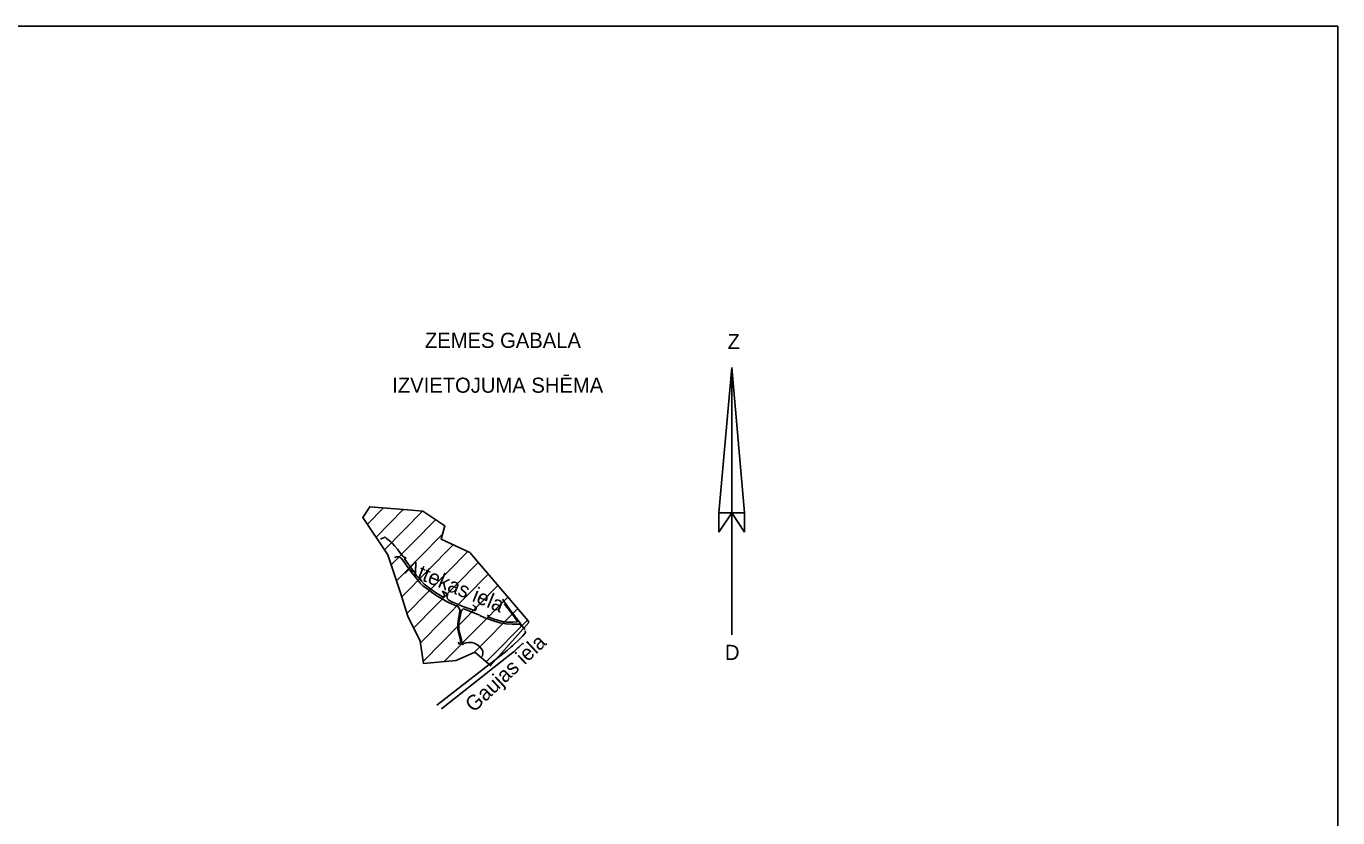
# Model space of a CAD drawing. Extents: x 519536 to 519949, y 326041 to 326519.
# Drawn here: x 519862.2 to 519949, y 326275 to 326327.4 of the extents above; entities that cross this region are included whole.
import ezdxf

# ---------------------------------------------------------------- set-up
doc = ezdxf.new("R2010")
doc.units = 0
doc.layers.add('RAMI_PLAN_####_TKST_#', color=7, linetype='Continuous')

msp = doc.modelspace()

# ---------------------------------------------------------------- linework, layer by layer
at = {"layer": 'RAMI_PLAN_####_TKST_#'}
for p, q in [((519549.616, 326327.384), (519948.98, 326327.384)), ((519948.98, 326327.384), (519948.98, 326040.52)), ((519908.016, 326295.17), (519908.857, 326304.784)), ((519908.857, 326304.784), (519908.857, 326287.092)), ((519909.698, 326295.17), (519908.857, 326304.784)), ((519884.745, 326294.417), (519885.813, 326295.5)), ((519885.312, 326293.567), (519887.112, 326295.393)), ((519885.878, 326292.717), (519888.398, 326295.273)), ((519908.016, 326295.17), (519909.698, 326295.17)), ((519908.016, 326293.894), (519908.016, 326295.17)), ((519908.016, 326293.894), (519908.857, 326295.17)), ((519909.698, 326293.894), (519908.857, 326295.17)), ((519909.698, 326293.894), (519909.698, 326295.17)), ((519886.315, 326291.736), (519889.256, 326294.719)), ((519886.668, 326290.67), (519889.713, 326293.758)), ((519887.019, 326289.601), (519890.421, 326293.052)), ((519887.364, 326288.528), (519891.383, 326292.603)), ((519887.807, 326287.553), (519892.078, 326291.883)), ((519888.249, 326286.576), (519892.729, 326291.119)), ((519888.434, 326285.34), (519893.38, 326290.355)), ((519889.825, 326285.327), (519894.031, 326289.591)), ((519891.833, 326285.939), (519894.682, 326288.827)), ((519892.61, 326285.303), (519895.333, 326288.063))]:
    msp.add_line(p, q, dxfattribs=at)
msp.add_lwpolyline([(519895.429, 326287.902), (519892.892, 326285.058), (519891.863, 326285.952), (519890.627, 326285.404), (519888.456, 326285.195), (519888.233, 326286.683), (519887.428, 326288.327), (519886.909, 326289.941), (519886.099, 326292.385), (519884.449, 326294.862), (519884.895, 326295.576), (519887.422, 326295.368), (519888.406, 326295.272), (519889.872, 326294.319), (519889.619, 326293.426), (519891.518, 326292.539), (519895.376, 326288.013)], close=True, dxfattribs=at)
for points in [[(519891.722, 326289.085), (519891.842, 326288.971), (519891.933, 326288.895), (519891.95, 326288.837), (519891.918, 326288.741), (519891.876, 326288.714), (519891.813, 326288.71), (519891.584, 326288.794), (519891.319, 326288.885), (519891.119, 326288.96), (519890.897, 326289.047), (519890.604, 326289.169), (519890.335, 326289.289), (519890.129, 326289.387), (519890.053, 326289.472), (519890.012, 326289.559), (519890.008, 326289.654), (519890.066, 326289.775), (519889.92, 326289.878), (519889.709, 326289.979), (519889.8, 326289.825), (519889.838, 326289.647), (519889.785, 326289.612), (519889.711, 326289.613), (519889.461, 326289.768), (519889.257, 326289.904), (519889.004, 326290.078), (519888.76, 326290.256), (519888.503, 326290.455), (519888.318, 326290.642), (519888.186, 326290.814), (519887.977, 326291.045), (519887.82, 326291.282), (519887.612, 326291.558), (519887.423, 326291.825), (519887.295, 326292.008), (519887.207, 326292.133), (519887.267, 326292.142), (519887.265, 326292.195), (519887.177, 326292.238), (519887.07, 326292.317), (519886.898, 326292.543), (519886.724, 326292.767), (519886.54, 326292.992), (519886.4, 326293.147), (519886.287, 326293.257), (519885.997, 326293.474), (519885.923, 326293.563), (519885.704, 326293.463), (519885.603, 326293.428)], [(519886.527, 326292.22), (519886.691, 326292.265), (519886.854, 326292.251), (519886.986, 326292.173), (519887.153, 326291.957), (519887.293, 326291.759), (519887.494, 326291.475), (519887.707, 326291.183), (519888.01, 326290.801), (519888.222, 326290.533), (519888.444, 326290.324), (519888.758, 326290.09), (519889.083, 326289.854), (519889.411, 326289.635), (519889.76, 326289.431), (519890.113, 326289.238), (519890.506, 326289.067), (519890.736, 326288.97), (519890.812, 326288.865), (519890.852, 326288.728), (519890.841, 326288.514), (519890.773, 326288.166), (519890.73, 326287.809), (519890.738, 326287.462), (519890.787, 326287.163), (519890.899, 326286.717), (519890.903, 326286.57), (519890.809, 326286.48), (519890.743, 326286.612)], [(519893.81, 326289.138), (519893.912, 326289.006), (519894.208, 326288.611), (519894.479, 326288.262), (519894.665, 326288.015), (519894.652, 326287.953), (519894.371, 326287.93), (519893.949, 326287.939), (519893.683, 326287.981), (519893.208, 326288.114), (519892.775, 326288.275), (519892.718, 326288.347), (519892.73, 326288.43)], [(519895.169, 326287.443), (519895.068, 326287.57), (519894.944, 326287.744), (519894.722, 326288.036), (519894.417, 326288.442), (519894.149, 326288.798), (519893.897, 326289.15), (519893.753, 326289.353), (519893.702, 326289.456)], [(519892.329, 326285.661), (519892.392, 326285.831), (519892.383, 326286.008), (519892.316, 326286.151), (519892.157, 326286.326), (519891.985, 326286.463), (519891.817, 326286.552), (519891.659, 326286.588), (519891.438, 326286.586), (519891.27, 326286.557), (519891.129, 326286.512), (519891.029, 326286.451), (519891.028, 326286.452), (519891.001, 326286.605), (519890.962, 326286.785), (519890.904, 326287.008), (519890.836, 326287.249), (519890.801, 326287.477), (519890.796, 326287.729), (519890.804, 326287.964), (519890.851, 326288.205), (519890.895, 326288.426), (519890.946, 326288.656), (519891.018, 326288.76), (519891.089, 326288.811), (519891.162, 326288.802), (519891.41, 326288.705), (519891.711, 326288.584), (519891.956, 326288.484), (519892.153, 326288.397)], [(519892.196, 326288.376), (519892.51, 326288.231), (519893.151, 326288), (519893.508, 326287.895), (519893.932, 326287.814), (519894.322, 326287.808), (519894.62, 326287.813), (519894.819, 326287.798)], [(519894.349, 326286.378), (519894.416, 326286.438), (519894.774, 326286.775), (519894.999, 326287.003), (519895.161, 326287.191), (519895.202, 326287.251), (519895.186, 326287.372)], [(519894.939, 326287.645), (519894.891, 326287.704), (519894.819, 326287.798)], [(519894.704, 326286.235), (519894.765, 326286.29), (519895.002, 326286.514), (519895.081, 326286.509)], [(519889.342, 326282.433), (519894.001, 326286.065), (519894.265, 326286.297), (519894.349, 326286.378)], [(519889.65, 326282.207), (519894.087, 326285.705), (519894.45, 326286.004), (519894.704, 326286.235)]]:
    msp.add_lwpolyline(points, dxfattribs=at)

# ---------------------------------------------------------------- texts
for s, p in [('ZEMES GABALA', (519888.548, 326306.09)), ('Z', (519908.583, 326306.01)), ('IZVIETOJUMA SHĒMA', (519886.385, 326303.122)), ('D', (519908.412, 326285.435))]:
    msp.add_text(s, height=1, dxfattribs=at).set_placement(p)
for s, rotation, p in [('Attekas iela', 337.6313, (519887.145, 326291.187)), ('Gaujas iela', 43.25243, (519891.786, 326281.915))]:
    msp.add_text(s, height=1, rotation=rotation, dxfattribs=at).set_placement(p)

doc.saveas('drawing.dxf')
